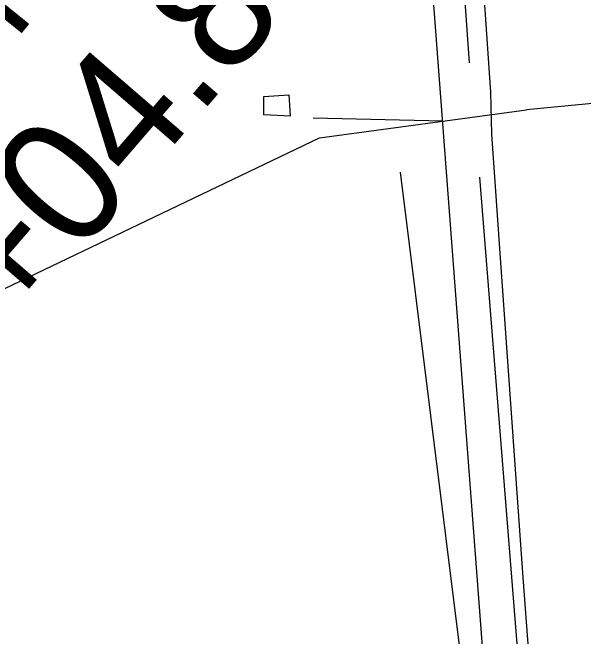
# Model space of a CAD drawing. Extents: x 3279314 to 3317160, y 734079 to 759431.
# Drawn here: x 3295805 to 3296264, y 748560 to 749061 of the extents above; entities that cross this region are included whole.
import ezdxf

# ---------------------------------------------------------------- set-up
doc = ezdxf.new("R2010")
doc.units = 0
for name, color, linetype in [('V-LEVE-TOET', 7, 'Continuous'), ('V-ROAD-CNTR', 7, 'Continuous'), ('V-SURV-IDEN', 7, 'Continuous'), ('V-TOPO-SHOR', 7, 'Continuous'), ('V-UTIL-LINE', 7, 'Continuous')]:
    doc.layers.add(name, color=color, linetype=linetype)

msp = doc.modelspace()

# ---------------------------------------------------------------- linework, layer by layer
at = {"layer": 'V-LEVE-TOET'}
msp.add_lwpolyline([(3296184.37, 749071), (3296189.52, 748996.87), (3296190.34, 748963.21), (3296196.52, 748871.35), (3296215.33, 748607.07), (3296229.08, 748425.59), (3296241.3, 748236.63), (3296250.55, 748108.52), (3296256.26, 748038.64), (3296258.34, 747985.03), (3296257.21, 747946.11), (3296247.74, 747912.73), (3296237.29, 747893.84), (3296212.61, 747867.73), (3296196.11, 747848.98), (3296167.6, 747823.43), (3296125.68, 747789.64), (3296041.54, 747729.92), (3295971.1, 747688.32), (3295901.65, 747647.14), (3295864.08, 747620.06), (3295841.17, 747597.8)], dxfattribs=at)
at = {"layer": 'V-ROAD-CNTR'}
msp.add_line((3296151.25, 748973.64), (3296047.02, 748976.06), dxfattribs=at)
msp.add_lwpolyline([(3296220.48, 748065.89), (3296204.57, 748265.78), (3296136.71, 749162.83), (3296102.34, 749597.66)], dxfattribs=at)
at = {"layer": 'V-TOPO-SHOR'}
for points in [[(3296122.86, 749718.5), (3296155.87, 749251.87), (3296172.37, 749020.55)], [(3296116.73, 748932.66), (3296165.52, 748541.86), (3296194.39, 748139.04)], [(3296180.56, 748928.82), (3296250.43, 748055.41), (3296242.74, 747935.72), (3296226.87, 747899.78), (3296226.87, 747895.79)]]:
    msp.add_lwpolyline(points, dxfattribs=at)
at = {"layer": 'V-UTIL-LINE'}
for points in [[(3304027.97, 750945.74), (3303894.99, 750732.75), (3303249.65, 750691.96), (3302193.31, 750688.38), (3301481.02, 750622.34), (3300650.44, 750327.65), (3299421.61, 749903.28), (3298370.37, 749534.8), (3297016.1, 749059.45), (3296218.35, 748982.83)], [(3296007.25, 748978.84), (3296007.17, 748993.49), (3296027.49, 748994.79), (3296028.15, 748982.54)], [(3288668.06, 745425.99), (3296052.16, 748960.18), (3296218.35, 748982.83)], [(3296028.15, 748982.54), (3296028.48, 748977.75), (3296007.25, 748978.84)]]:
    msp.add_lwpolyline(points, dxfattribs=at)

# ---------------------------------------------------------------- texts
at = {"layer": 'V-SURV-IDEN'}
for s, rotation, p in [('3035+39.3', 50.4471, (3295533.8, 748907.5)), ('3036+54.0', 51.0864, (3295614.39, 748778.22)), ('3038+04.8', 49.2235, (3295611.72, 748579.49))]:
    msp.add_text(s, height=100, rotation=rotation, dxfattribs=at).set_placement(p)

doc.saveas('drawing.dxf')
